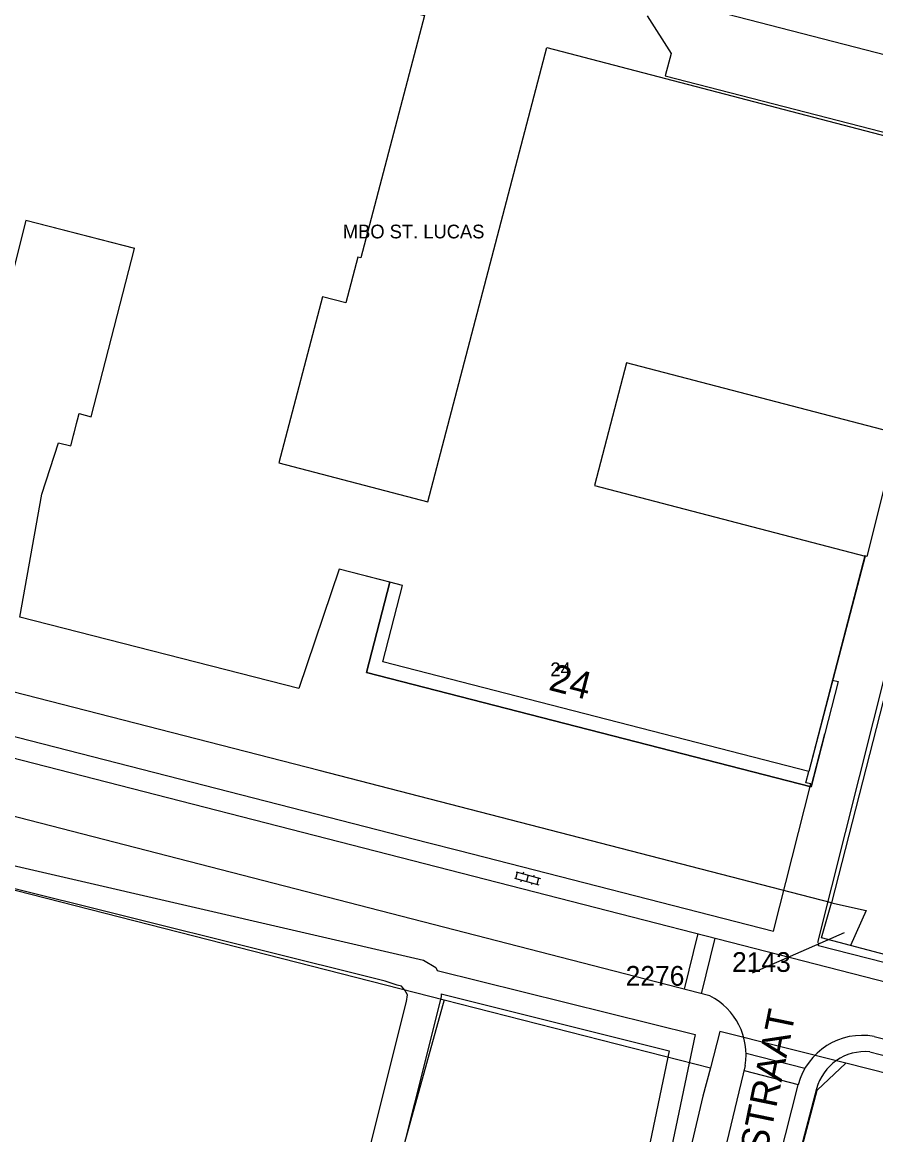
# Model space of a CAD drawing. Extents: x 148816 to 151297, y 399515 to 402500.
# Drawn here: x 150794.1 to 150871.9, y 399641.6 to 399743.1 of the extents above; entities that cross this region are included whole.
import ezdxf

# ---------------------------------------------------------------- set-up
doc = ezdxf.new("R2010")
doc.units = 0
for name, color, linetype in [('B01 Hoofdgebouw  [T] Norm', 7, 'Continuous'), ('B01 Hoofdgebouw secundair [T] Norm', 7, 'Continuous'), ('B01 hoofgebouw', 7, 'Continuous'), ('G01 perceelsgrens', 7, 'Continuous'), ('S02 Open verharding  Norm', 7, 'Continuous'), ('T04 Haag heg  [D] Gem', 7, 'Continuous'), ('T09 Insteek water  [T] Norm', 7, 'Continuous'), ('V00 Kant verharding algemeen  [T] Norm', 7, 'Continuous'), ('V00 Kant verharding algemeen secundair  [T] Gem', 7, 'Continuous'), ('Z01 perceelnummer', 7, 'Continuous'), ('Z02 huisnummer', 7, 'Continuous'), ('Z02 Huisnummer  [Tekst] Norm', 7, 'Continuous'), ('Z06 straatnaam', 7, 'Continuous'), ('Z19 Overige Tekst  [Tekst] Gem', 7, 'Continuous')]:
    doc.layers.add(name, color=color, linetype=linetype)

msp = doc.modelspace()

# ---------------------------------------------------------------- linework, layer by layer
at = {"layer": 'B01 Hoofdgebouw  [T] Norm'}
for points in [[(150886.87, 399758.05), (150881.61, 399737.81), (150851.56, 399745.61)], [(150851.06, 399743.68), (150853.23, 399740.26), (150852.7, 399738.22), (150880.28, 399731.09)], [(150873.96, 399705.87), (150871.09, 399694.37), (150870.89, 399694.42), (150865.8, 399674.75), (150826.95, 399684.75), (150828.74, 399691.72), (150822.98, 399693.2), (150819.29, 399682.31), (150793.85, 399688.81), (150795.85, 399700.04), (150797.39, 399704.73), (150798.51, 399704.44), (150799.27, 399707.4), (150800.36, 399707.11), (150804.32, 399722.45), (150794.39, 399725.02), (150792.83, 399718.71)]]:
    msp.add_lwpolyline(points, dxfattribs=at)
at = {"layer": 'B01 Hoofdgebouw secundair [T] Norm'}
msp.add_lwpolyline([(150867.96, 399683.08), (150868.47, 399682.94), (150865.99, 399673.35), (150825.45, 399683.77), (150827.58, 399692.02)], dxfattribs=at)
at = {"layer": 'B01 hoofgebouw'}
for points in [[(150886.87, 399758.05), (150881.61, 399737.81), (150851.56, 399745.61)], [(150800.41, 399751.66), (150830.74, 399743.72), (150824.95, 399721.59), (150824.66, 399721.67), (150823.57, 399717.5), (150821.45, 399718.05), (150817.48, 399702.89), (150831.06, 399699.33), (150841.91, 399740.8), (150880.42, 399730.73), (150877.8, 399720.72), (150879.95, 399720.16), (150879.54, 399718.57), (150877.4, 399719.13), (150873.85, 399705.57), (150849.18, 399712.02), (150846.25, 399700.84), (150870.94, 399694.38), (150865.8, 399674.75)], [(150804.32, 399722.45), (150794.39, 399725.02), (150792.83, 399718.71), (150768.63, 399724.99), (150770.45, 399732.08), (150767.71, 399732.82), (150770.01, 399741.83), (150769.31, 399742.01), (150771, 399748.62)], [(150851.06, 399743.68), (150853.23, 399740.26), (150852.7, 399738.22), (150880.28, 399731.09), (150877.67, 399721.02), (150879.82, 399720.47), (150879.41, 399718.87), (150877.26, 399719.42), (150873.76, 399705.92), (150873.96, 399705.87), (150871.09, 399694.37), (150870.89, 399694.42), (150867.96, 399683.08), (150865.8, 399674.75), (150826.95, 399684.75), (150828.74, 399691.72), (150827.58, 399692.02), (150822.98, 399693.2), (150819.29, 399682.31), (150793.85, 399688.81), (150795.85, 399700.04), (150797.39, 399704.73), (150798.51, 399704.44), (150799.12, 399706.83)], [(150804.33, 399722.45), (150794.39, 399725.02), (150792.83, 399718.71)], [(150800.36, 399707.11), (150804.32, 399722.45)], [(150799.12, 399706.83), (150799.27, 399707.4), (150800.36, 399707.11)], [(150827.58, 399692.02), (150825.45, 399683.77), (150865.99, 399673.35), (150867.24, 399678.19)], [(150867.96, 399683.08), (150868.47, 399682.94), (150865.99, 399673.35), (150825.45, 399683.77), (150827.58, 399692.02)]]:
    msp.add_lwpolyline(points, dxfattribs=at)
at = {"layer": 'G01 perceelsgrens'}
for points in [[(150886.93, 399705.52), (150879.16, 399706.92), (150867.85, 399662.75)], [(150867.85, 399662.75), (150821.14, 399674.82), (150783.13, 399684.59), (150781.64, 399680.96)], [(150759.97, 399668.22), (150763.92, 399671.46), (150832.55, 399653.91)], [(150869.58, 399658.88), (150866.95, 399659.58), (150867.85, 399662.75)], [(150867.85, 399662.75), (150871.02, 399662.06), (150869.58, 399658.88)], [(150877.51, 399656.77), (150869.58, 399658.88)], [(150832.55, 399653.91), (150794.1, 399515.27)], [(150832.55, 399653.91), (150856.81, 399647.7)], [(150869.15, 399648.12), (150857.68, 399651.03), (150856.81, 399647.7)], [(150860.88, 399618.91), (150860.67, 399618.97), (150861.33, 399622.93), (150862.49, 399628.78), (150863.55, 399633.58), (150864.68, 399638.56), (150866.54, 399645.68), (150869.15, 399648.12)], [(150896.13, 399641.28), (150869.15, 399648.12)], [(150856.81, 399647.7), (150856.14, 399645.13), (150853.86, 399635.42), (150851.94, 399625.54), (150850.32, 399615.77), (150849.03, 399605.77), (150847.76, 399592.32), (150847.23, 399582.25), (150847.22, 399581.43), (150934.8, 399559.02)]]:
    msp.add_lwpolyline(points, dxfattribs=at)
at = {"layer": 'S02 Open verharding  Norm'}
for p, q in [((150839.08, 399664.97), (150839.24, 399665.55)), ((150839.1, 399665.59), (150841.32, 399664.99)), ((150839.76, 399665.56), (150839.72, 399665.42)), ((150840.21, 399665.29), (150840.05, 399664.71)), ((150840.73, 399665.3), (150840.69, 399665.16)), ((150838.94, 399665.01), (150841.16, 399664.41)), ((150839.57, 399664.84), (150839.53, 399664.69)), ((150840.53, 399664.58), (150840.49, 399664.43)), ((150841.01, 399664.45), (150841.17, 399665.03))]:
    msp.add_line(p, q, dxfattribs=at)
at = {"layer": 'T04 Haag heg  [D] Gem'}
msp.add_line((150878.74, 399707.63), (150866.58, 399659.14), dxfattribs=at)
at = {"layer": 'T09 Insteek water  [T] Norm'}
for p, q in [((150827.15, 399655.63), (150781.08, 399667.1)), ((150828.24, 399655.25), (150827.15, 399655.63)), ((150828.65, 399655.16), (150828.24, 399655.25)), ((150828.96, 399654.8), (150828.65, 399655.16)), ((150829.21, 399654.37), (150828.96, 399654.8)), ((150829.11, 399653.76), (150829.21, 399654.37)), ((150808.38, 399571.48), (150829.11, 399653.76))]:
    msp.add_line(p, q, dxfattribs=at)
for points in [[(150787.07, 399667.59), (150830.67, 399657.53), (150831.79, 399656.87), (150831.91, 399656.6)], [(150831.91, 399656.6), (150855.42, 399650.74), (150846.92, 399610.09), (150846.18, 399597.27), (150845.85, 399588.33)], [(150832.27, 399654.46), (150832.26, 399654.18), (150805.36, 399546.87)], [(150832.27, 399654.46), (150853.07, 399649.26), (150844.93, 399610.35), (150844.18, 399597.37), (150843.84, 399588.19)]]:
    msp.add_lwpolyline(points, dxfattribs=at)
at = {"layer": 'V00 Kant verharding algemeen  [T] Norm'}
for p, q in [((150746.17, 399688.08), (150952.48, 399635.08)), ((150792.55, 399678.16), (150831.01, 399668.28)), ((150856.77, 399654.27), (150774.77, 399675.43)), ((150866.67, 399658.83), (150866.71, 399659.11)), ((150952.71, 399636.79), (150866.67, 399658.83)), ((150871.76, 399650.57), (150951.2, 399630.18)), ((150871.35, 399649.17), (150879.17, 399647.17)), ((150859.99, 399647.92), (150857.45, 399637.36)), ((150862.47, 399636.96), (150864.82, 399646.17)), ((150866.48, 399645.79), (150864.92, 399639.78))]:
    msp.add_line(p, q, dxfattribs=at)
for points in [[(150833.91, 399667.53), (150862.56, 399660.18), (150865.96, 399673.63), (150865.53, 399673.71), (150865.8, 399674.75)], [(150854.44, 399654.87), (150855.69, 399659.95)], [(150855.99, 399654.47), (150857.24, 399659.55)], [(150865.43, 399647.64), (150860.07, 399649.02)], [(150859.88, 399647.45), (150864.82, 399646.18)]]:
    msp.add_lwpolyline(points, dxfattribs=at)
for centre, radius, start, end in [((150854.03, 399648.89), 6.04, 350.7765, 63.0014), ((150870.66, 399644.63), 6.04, 79.5358, 165.2141), ((150870.92, 399644.6), 4.59, 84.5626, 164.9622)]:
    msp.add_arc(centre, radius, start, end, dxfattribs=at)
at = {"layer": 'V00 Kant verharding algemeen secundair  [T] Gem'}
msp.add_line((150831.01, 399668.28), (150833.91, 399667.53), dxfattribs=at)
at = {"layer": 'Z01 perceelnummer'}
msp.add_lwpolyline([(150860.66, 399656.36), (150869.05, 399660.05)], dxfattribs=at)

# ---------------------------------------------------------------- texts
for s, p in [('2143', (150858.79, 399656.46)), ('2276', (150849.09, 399655.2))]:
    msp.add_text(s, height=1.8, dxfattribs=at).set_placement(p)
at = {"layer": 'Z02 huisnummer'}
msp.add_text('24', height=2.5, rotation=345.4635, dxfattribs=at).set_placement((150841.97, 399682.21))
at = {"layer": 'Z02 Huisnummer  [Tekst] Norm'}
msp.add_text('24', height=1.25, dxfattribs=at).set_placement((150842.22, 399683.44))
at = {"layer": 'Z06 straatnaam'}
msp.add_text('JACOB ROELANDSTRAAT', height=2.5, rotation=78.4093, dxfattribs=at).set_placement((150856.27, 399612.14))
at = {"layer": 'Z19 Overige Tekst  [Tekst] Gem'}
msp.add_text('MBO ST. LUCAS', height=1.25, dxfattribs=at).set_placement((150823.3, 399723.38))

doc.saveas('drawing.dxf')
